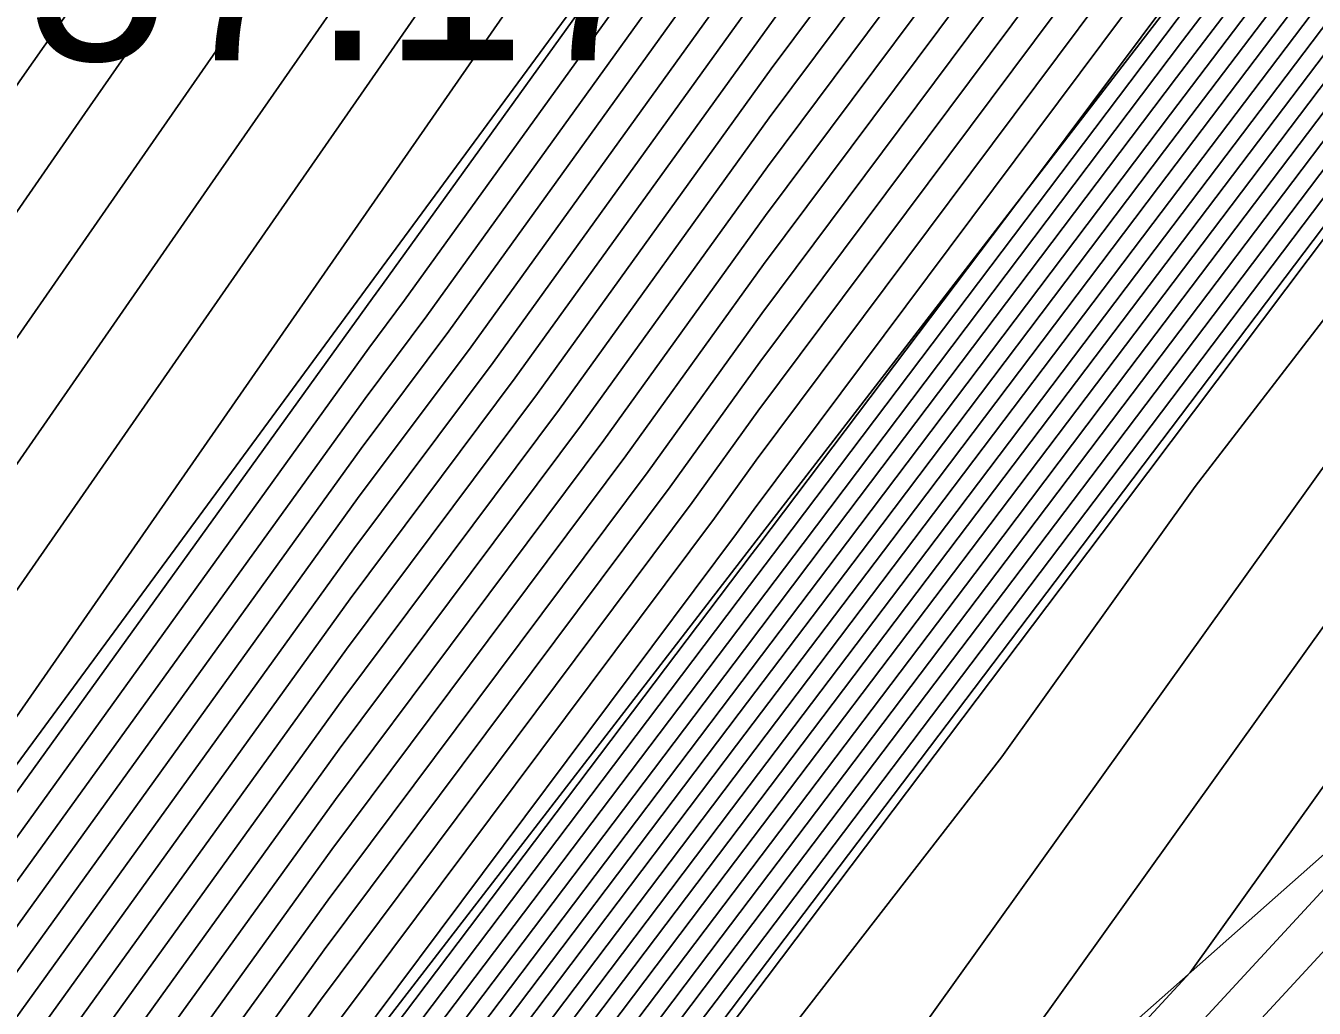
# Model space of a CAD drawing. Extents: x 2188792 to 2191981, y 386090 to 389710.
# Drawn here: x 2190462.29 to 2190479.1, y 388029.89 to 388042.7 of the extents above; entities that cross this region are included whole.
import ezdxf

# ---------------------------------------------------------------- set-up
doc = ezdxf.new("R2010")
doc.units = 0
for name, color, linetype in [('DTM Contours Major', 7, 'Continuous'), ('DTM Contours Minor', 7, 'Continuous'), ('Exist DTM Breakline', 7, 'Continuous'), ('Exist Roads EOT Cogo Elevation', 7, 'Continuous'), ('PH Exist DTM Breakline', 7, 'Continuous')]:
    doc.layers.add(name, color=color, linetype=linetype)

msp = doc.modelspace()

# ---------------------------------------------------------------- linework, layer by layer
at = {"layer": 'DTM Contours Major'}
for points in [[(2190439.517, 387988.718), (2190443.818, 387997.532), (2190444.465, 387998.602), (2190449.028, 388005.195), (2190449.754, 388006.395), (2190454.691, 388012.792), (2190455.357, 388013.891), (2190460.374, 388020.373), (2190461.003, 388021.203), (2190466.04, 388027.87), (2190466.561, 388028.559), (2190471.735, 388035.405), (2190472.142, 388035.944), (2190477.46, 388042.982), (2190477.747, 388043.361), (2190482.028, 388049.335), (2190482.15, 388049.495), (2190485.744, 388054.523), (2190486.518, 388055.621), (2190486.54, 388055.652), (2190490.811, 388061.708)], [(2190438.032, 387997.862), (2190441.127, 388002.426), (2190442.42, 388004.297), (2190445.526, 388008.877), (2190448.72, 388013.588), (2190450.004, 388015.258), (2190455.734, 388022.199), (2190457.087, 388023.956), (2190458.37, 388025.67), (2190462.456, 388031.342), (2190466.67, 388037.191), (2190467.813, 388038.72), (2190472.113, 388044.693), (2190473.157, 388046.091), (2190473.928, 388047.186), (2190478.284, 388053.237), (2190478.986, 388054.234), (2190482.994, 388059.681)], [(2190437.291, 387992.208), (2190440.149, 387998.095), (2190442.039, 388000.882), (2190444.918, 388005.046), (2190446.782, 388007.795), (2190448.699, 388010.623), (2190451.76, 388014.602), (2190455.238, 388018.815), (2190458.32, 388022.817), (2190461.24, 388026.719), (2190463.795, 388030.265), (2190466.429, 388033.922), (2190469.255, 388037.705), (2190471.991, 388041.504), (2190474.703, 388045.137), (2190476.705, 388047.982), (2190479.57, 388051.962), (2190481.496, 388054.696), (2190484.176, 388058.338)], [(2190439.235, 388003.263), (2190442.525, 388008.271), (2190445.33, 388012.371), (2190448.767, 388017.576), (2190454.9, 388024.819), (2190458.941, 388030.626), (2190461.469, 388034.33), (2190465.519, 388040.16), (2190469.259, 388045.545), (2190472.725, 388050.534), (2190477.918, 388058.151)], [(2190437.873, 387989.277), (2190442.266, 387998.327), (2190442.951, 387999.337), (2190447.416, 388005.796), (2190448.039, 388006.714), (2190448.679, 388007.658), (2190453.516, 388013.947), (2190454.742, 388015.432), (2190459.552, 388021.678), (2190464.111, 388027.769), (2190465.133, 388029.188), (2190466.188, 388030.652), (2190470.698, 388036.69), (2190471.869, 388038.315), (2190476.248, 388044.182), (2190479.482, 388048.777), (2190480.857, 388050.687), (2190484.007, 388055.159), (2190485.358, 388056.995)], [(2190439.109, 387984.639), (2190440.23, 387985.959), (2190441.836, 387989.666), (2190444.626, 387995.382), (2190446.771, 387998.933), (2190449.748, 388003.235), (2190451.93, 388006.842), (2190455.17, 388011.041), (2190457.299, 388014.553), (2190460.611, 388018.832), (2190462.764, 388021.676), (2190466.08, 388026.065), (2190468.17, 388028.826), (2190471.566, 388033.321), (2190473.589, 388035.994), (2190477.07, 388040.601), (2190479.022, 388043.18), (2190481.816, 388047.079), (2190483.521, 388049.295), (2190486.38, 388053.295), (2190488.012, 388055.412)], [(2190437.992, 387979.857), (2190439.736, 387982.468), (2190441.552, 387984.606), (2190444.155, 387990.614), (2190445.433, 387993.232), (2190449.077, 387999.265), (2190450.469, 388001.276), (2190454.105, 388007.29), (2190455.65, 388009.291), (2190459.241, 388015.214), (2190460.848, 388017.291), (2190464.525, 388022.15), (2190466.12, 388024.261), (2190469.779, 388029.094), (2190471.398, 388031.237), (2190475.036, 388036.044), (2190476.68, 388038.22), (2190480.296, 388042.998), (2190481.603, 388044.822), (2190484.893, 388049.095), (2190486.197, 388050.919), (2190489.489, 388055.191)], [(2190436.393, 387973.509), (2190440.087, 387979.883), (2190440.363, 387980.297), (2190442.875, 387983.254), (2190445.223, 387988.673), (2190447.014, 387991.316), (2190447.684, 387992.334), (2190451.537, 387998.911), (2190455.759, 388006.119), (2190460.408, 388014.054), (2190463.124, 388017.654), (2190466.834, 388022.412), (2190467.179, 388023.047), (2190471.263, 388028.317), (2190475.023, 388033.169), (2190477.546, 388036.694), (2190482.398, 388042.993), (2190486.84, 388048.499), (2190491.059, 388053.729)], [(2190422.481, 387951.95), (2190429.043, 387959.796), (2190436.952, 387971.104), (2190447.268, 387983.841), (2190451.88, 387990.273), (2190453.329, 387992.604), (2190458.4, 388001.094), (2190469.074, 388018.453), (2190471.164, 388021.914), (2190472.841, 388023.729), (2190485.612, 388037.553), (2190489.125, 388042.462)]]:
    msp.add_lwpolyline(points, dxfattribs=at)
at = {"layer": 'DTM Contours Minor'}
for points in [[(2190435.477, 388003.289), (2190448.001, 388021.597), (2190448.862, 388022.9), (2190450.397, 388024.714), (2190451.409, 388026.168), (2190461.443, 388040.868), (2190462.249, 388042.028), (2190462.993, 388043.099), (2190463.682, 388044.092), (2190478.618, 388065.998)], [(2190437.239, 388004.534), (2190447.333, 388019.29), (2190448.838, 388021.569), (2190451.523, 388024.74), (2190453.292, 388027.282), (2190461.45, 388039.234), (2190463.066, 388041.561), (2190464.56, 388043.711), (2190465.943, 388045.703), (2190478.443, 388064.036)], [(2190439.001, 388005.78), (2190446.665, 388016.984), (2190448.814, 388020.238), (2190452.649, 388024.766), (2190455.175, 388028.397), (2190461.456, 388037.599), (2190463.884, 388041.094), (2190466.126, 388044.322), (2190468.204, 388047.313), (2190478.268, 388062.075)], [(2190439.172, 387987.041), (2190439.981, 387988.908), (2190443.98, 387997.102), (2190444.926, 387998.668), (2190449.172, 388004.803), (2190450.189, 388006.484), (2190454.787, 388012.442), (2190455.745, 388014.024), (2190460.421, 388020.064), (2190461.355, 388021.298), (2190466.048, 388027.509), (2190466.883, 388028.612), (2190471.701, 388034.988), (2190472.432, 388035.954), (2190477.382, 388042.506), (2190478.002, 388043.325), (2190481.985, 388048.884), (2190482.425, 388049.455), (2190486.527, 388055.195), (2190486.831, 388055.589), (2190491.064, 388061.527)], [(2190439.437, 387986.77), (2190440.445, 387989.097), (2190444.141, 387996.672), (2190445.387, 387998.734), (2190449.316, 388004.411), (2190450.624, 388006.574), (2190454.883, 388012.092), (2190456.134, 388014.156), (2190460.469, 388019.756), (2190461.707, 388021.393), (2190466.056, 388027.148), (2190467.205, 388028.666), (2190471.667, 388034.571), (2190472.721, 388035.964), (2190477.304, 388042.029), (2190478.257, 388043.288), (2190481.943, 388048.433), (2190482.699, 388049.415), (2190486.49, 388054.72), (2190487.126, 388055.544), (2190491.033, 388061.025)], [(2190436.762, 387997.723), (2190440.58, 388003.353), (2190440.922, 388003.847), (2190444.772, 388009.526), (2190448.732, 388015.367), (2190448.951, 388015.651), (2190456.032, 388024.229), (2190456.348, 388024.64), (2190456.647, 388025.04), (2190461.653, 388031.988), (2190466.815, 388039.153), (2190466.947, 388039.329), (2190472.187, 388046.606), (2190472.23, 388046.664), (2190472.262, 388046.709), (2190474.838, 388050.288), (2190477.247, 388053.756), (2190477.569, 388054.228), (2190482.232, 388060.611)], [(2190438.859, 387985.508), (2190439.701, 387986.5), (2190440.909, 387989.287), (2190444.303, 387996.242), (2190445.848, 387998.801), (2190449.46, 388004.019), (2190451.059, 388006.663), (2190454.978, 388011.742), (2190456.522, 388014.288), (2190460.516, 388019.448), (2190462.06, 388021.487), (2190466.064, 388026.787), (2190467.527, 388028.719), (2190471.633, 388034.154), (2190473.01, 388035.974), (2190477.226, 388041.553), (2190478.512, 388043.252), (2190481.9, 388047.982), (2190482.973, 388049.375), (2190486.454, 388054.245), (2190487.421, 388055.5), (2190491.003, 388060.524)], [(2190437.185, 387997.77), (2190440.762, 388003.044), (2190441.421, 388003.997), (2190445.023, 388009.309), (2190448.728, 388014.774), (2190449.302, 388015.52), (2190455.933, 388023.552), (2190456.594, 388024.412), (2190457.221, 388025.25), (2190461.921, 388031.772), (2190466.767, 388038.499), (2190467.235, 388039.126), (2190472.162, 388045.968), (2190472.539, 388046.473), (2190472.817, 388046.868), (2190477.769, 388053.747), (2190477.981, 388054.049), (2190482.521, 388060.218)], [(2190437.991, 388002.806), (2190440.763, 388007.025), (2190445.998, 388014.678), (2190448.791, 388018.907), (2190453.774, 388024.793), (2190457.058, 388029.512), (2190461.463, 388035.965), (2190464.701, 388040.627), (2190467.693, 388044.933), (2190470.464, 388048.924), (2190478.093, 388060.113)], [(2190437.609, 387997.816), (2190440.945, 388002.735), (2190441.921, 388004.147), (2190445.274, 388009.093), (2190448.724, 388014.181), (2190449.653, 388015.389), (2190455.833, 388022.876), (2190456.841, 388024.184), (2190457.795, 388025.46), (2190462.188, 388031.557), (2190466.719, 388037.845), (2190467.524, 388038.923), (2190472.138, 388045.33), (2190472.848, 388046.282), (2190473.373, 388047.027), (2190478.026, 388053.492), (2190478.483, 388054.141), (2190482.758, 388059.95)], [(2190438.984, 387985.074), (2190439.966, 387986.229), (2190441.372, 387989.476), (2190444.464, 387995.812), (2190446.309, 387998.867), (2190449.604, 388003.627), (2190451.494, 388006.753), (2190455.074, 388011.392), (2190456.911, 388014.421), (2190460.564, 388019.14), (2190462.412, 388021.582), (2190466.072, 388026.426), (2190467.848, 388028.773), (2190471.6, 388033.738), (2190473.3, 388035.984), (2190477.148, 388041.077), (2190478.767, 388043.216), (2190481.858, 388047.53), (2190483.247, 388049.335), (2190486.417, 388053.77), (2190487.717, 388055.456), (2190490.972, 388060.023)], [(2190438.455, 387997.909), (2190441.31, 388002.117), (2190442.92, 388004.447), (2190445.777, 388008.661), (2190448.716, 388012.995), (2190450.355, 388015.127), (2190455.635, 388021.522), (2190457.334, 388023.728), (2190458.944, 388025.879), (2190462.724, 388031.126), (2190466.622, 388036.537), (2190468.101, 388038.517), (2190472.089, 388044.055), (2190473.466, 388045.9), (2190474.483, 388047.345), (2190478.541, 388052.982), (2190479.488, 388054.326), (2190483.231, 388059.412)], [(2190438.879, 387997.955), (2190441.492, 388001.808), (2190443.42, 388004.597), (2190446.028, 388008.444), (2190448.712, 388012.402), (2190450.707, 388014.996), (2190455.536, 388020.846), (2190457.58, 388023.5), (2190459.518, 388026.089), (2190462.991, 388030.911), (2190466.574, 388035.883), (2190468.39, 388038.314), (2190472.064, 388043.417), (2190473.775, 388045.709), (2190475.039, 388047.504), (2190478.798, 388052.727), (2190479.99, 388054.419), (2190483.467, 388059.144)], [(2190439.302, 387998.002), (2190441.674, 388001.499), (2190443.919, 388004.747), (2190446.279, 388008.228), (2190448.707, 388011.809), (2190451.058, 388014.865), (2190455.437, 388020.169), (2190457.827, 388023.272), (2190460.092, 388026.299), (2190463.259, 388030.696), (2190466.526, 388035.229), (2190468.678, 388038.111), (2190472.04, 388042.779), (2190474.084, 388045.518), (2190475.594, 388047.664), (2190479.056, 388052.472), (2190480.492, 388054.511), (2190483.703, 388058.875)], [(2190437.175, 387992.794), (2190439.726, 387998.048), (2190441.857, 388001.191), (2190444.419, 388004.896), (2190446.531, 388008.012), (2190448.703, 388011.216), (2190451.409, 388014.733), (2190455.337, 388019.492), (2190458.073, 388023.045), (2190460.666, 388026.509), (2190463.527, 388030.48), (2190466.477, 388034.575), (2190468.967, 388037.908), (2190472.015, 388042.142), (2190474.394, 388045.328), (2190476.15, 388047.823), (2190479.313, 388052.217), (2190480.994, 388054.604), (2190483.94, 388058.607)], [(2190437.408, 387991.621), (2190440.572, 387998.141), (2190442.222, 388000.573), (2190445.418, 388005.196), (2190447.033, 388007.579), (2190448.695, 388010.03), (2190452.112, 388014.471), (2190455.139, 388018.139), (2190458.566, 388022.589), (2190461.814, 388026.929), (2190464.062, 388030.05), (2190466.381, 388033.268), (2190469.544, 388037.502), (2190471.966, 388040.866), (2190475.012, 388044.946), (2190477.261, 388048.141), (2190479.828, 388051.707), (2190481.998, 388054.789), (2190484.413, 388058.069)], [(2190437.524, 387991.035), (2190440.996, 387998.187), (2190442.404, 388000.264), (2190445.918, 388005.346), (2190447.285, 388007.363), (2190448.691, 388009.437), (2190452.463, 388014.34), (2190455.04, 388017.462), (2190458.813, 388022.361), (2190462.388, 388027.139), (2190464.33, 388029.834), (2190466.333, 388032.614), (2190469.833, 388037.299), (2190471.942, 388040.228), (2190475.321, 388044.755), (2190477.816, 388048.3), (2190480.085, 388051.452), (2190482.501, 388054.881), (2190484.649, 388057.801)], [(2190437.64, 387990.449), (2190441.419, 387998.234), (2190442.586, 387999.955), (2190446.417, 388005.496), (2190447.536, 388007.146), (2190448.687, 388008.844), (2190452.814, 388014.209), (2190454.941, 388016.785), (2190459.059, 388022.133), (2190462.962, 388027.349), (2190464.598, 388029.619), (2190466.284, 388031.96), (2190470.121, 388037.096), (2190471.917, 388039.59), (2190475.63, 388044.564), (2190478.372, 388048.459), (2190480.342, 388051.197), (2190483.003, 388054.974), (2190484.886, 388057.532)], [(2190437.757, 387989.863), (2190441.843, 387998.28), (2190442.769, 387999.646), (2190446.917, 388005.646), (2190447.787, 388006.93), (2190448.683, 388008.251), (2190453.165, 388014.078), (2190454.841, 388016.109), (2190459.306, 388021.905), (2190463.536, 388027.559), (2190464.865, 388029.404), (2190466.236, 388031.306), (2190470.41, 388036.893), (2190471.893, 388038.953), (2190475.939, 388044.373), (2190478.927, 388048.618), (2190480.6, 388050.942), (2190483.505, 388055.066), (2190485.122, 388057.264)], [(2190437.99, 387988.691), (2190442.689, 387998.373), (2190443.134, 387999.028), (2190447.916, 388005.946), (2190448.29, 388006.498), (2190448.675, 388007.065), (2190453.868, 388013.816), (2190454.643, 388014.755), (2190459.799, 388021.45), (2190464.685, 388027.979), (2190465.401, 388028.973), (2190466.14, 388029.998), (2190470.987, 388036.487), (2190471.844, 388037.677), (2190476.557, 388043.991), (2190480.038, 388048.936), (2190481.114, 388050.432), (2190484.509, 388055.251), (2190485.595, 388056.726)], [(2190438.438, 387988.789), (2190443.113, 387998.42), (2190443.316, 387998.719), (2190448.416, 388006.096), (2190448.541, 388006.281), (2190448.67, 388006.472), (2190454.219, 388013.685), (2190454.544, 388014.078), (2190460.045, 388021.222), (2190465.259, 388028.189), (2190465.669, 388028.758), (2190466.091, 388029.344), (2190471.276, 388036.284), (2190471.82, 388037.039), (2190476.867, 388043.8), (2190480.593, 388049.095), (2190481.372, 388050.177), (2190485.011, 388055.344), (2190485.831, 388056.458)], [(2190436.338, 387997.677), (2190440.398, 388003.662), (2190440.422, 388003.697), (2190441.77, 388005.685), (2190444.287, 388009.516), (2190444.662, 388010.065), (2190448.744, 388016.245), (2190456.026, 388024.846), (2190460.824, 388031.741), (2190461.476, 388032.696), (2190466.336, 388039.693), (2190470.826, 388046.156), (2190474.986, 388052.145), (2190477.744, 388056.19)], [(2190438.59, 387988.339), (2190443.495, 387998.392), (2190443.542, 387998.469), (2190448.74, 388005.978), (2190448.883, 388006.216), (2190454.499, 388013.493), (2190454.58, 388013.627), (2190460.279, 388020.989), (2190460.298, 388021.014), (2190461.174, 388022.173), (2190465.833, 388028.399), (2190465.936, 388028.542), (2190466.043, 388028.69), (2190471.564, 388036.081), (2190471.795, 388036.402), (2190477.176, 388043.61), (2190481.149, 388049.254), (2190481.629, 388049.922), (2190485.513, 388055.436), (2190486.068, 388056.189)], [(2190439.053, 387988.528), (2190443.657, 387997.962), (2190444.003, 387998.535), (2190448.884, 388005.586), (2190449.319, 388006.305), (2190454.595, 388013.142), (2190454.969, 388013.759), (2190460.327, 388020.681), (2190460.651, 388021.109), (2190466.032, 388028.231), (2190466.24, 388028.505), (2190471.768, 388035.822), (2190471.853, 388035.934), (2190475.541, 388040.815), (2190477.485, 388043.419), (2190481.704, 388049.413), (2190481.887, 388049.667), (2190486.015, 388055.529), (2190486.304, 388055.921)], [(2190439.235, 387984.205), (2190440.495, 387985.688), (2190442.3, 387989.855), (2190444.787, 387994.952), (2190447.232, 387999), (2190449.892, 388002.843), (2190452.365, 388006.932), (2190455.266, 388010.691), (2190457.687, 388014.685), (2190460.658, 388018.523), (2190463.116, 388021.771), (2190466.088, 388025.704), (2190468.492, 388028.88), (2190471.532, 388032.904), (2190473.878, 388036.004), (2190476.992, 388040.124), (2190479.277, 388043.143), (2190481.773, 388046.628), (2190483.796, 388049.255), (2190486.343, 388052.819), (2190488.307, 388055.368)], [(2190439.36, 387983.771), (2190440.759, 387985.418), (2190442.764, 387990.045), (2190444.949, 387994.522), (2190447.693, 387999.066), (2190450.036, 388002.452), (2190452.8, 388007.021), (2190455.362, 388010.341), (2190458.076, 388014.817), (2190460.706, 388018.215), (2190463.469, 388021.866), (2190466.096, 388025.343), (2190468.814, 388028.934), (2190471.499, 388032.487), (2190474.168, 388036.014), (2190476.914, 388039.648), (2190479.532, 388043.107), (2190481.731, 388046.176), (2190484.07, 388049.215), (2190486.307, 388052.344), (2190488.603, 388055.324)], [(2190439.485, 387983.337), (2190441.023, 387985.147), (2190443.228, 387990.235), (2190445.11, 387994.092), (2190448.154, 387999.132), (2190450.18, 388002.06), (2190453.235, 388007.111), (2190455.458, 388009.991), (2190458.464, 388014.95), (2190460.753, 388017.907), (2190463.821, 388021.96), (2190466.104, 388024.982), (2190469.135, 388028.987), (2190471.465, 388032.07), (2190474.457, 388036.024), (2190476.836, 388039.172), (2190479.787, 388043.071), (2190481.688, 388045.725), (2190484.344, 388049.175), (2190486.27, 388051.869), (2190488.898, 388055.28)], [(2190438.411, 387979.862), (2190439.862, 387982.034), (2190441.817, 387984.336), (2190444.619, 387990.803), (2190445.595, 387992.802), (2190449.538, 387999.331), (2190450.613, 388000.884), (2190454.541, 388007.379), (2190455.746, 388008.94), (2190459.629, 388015.347), (2190460.895, 388016.982), (2190464.878, 388022.244), (2190466.128, 388023.9), (2190470.101, 388029.148), (2190471.364, 388030.82), (2190475.325, 388036.054), (2190476.602, 388037.743), (2190480.551, 388042.962), (2190481.561, 388044.371), (2190485.167, 388049.055), (2190486.16, 388050.444), (2190489.784, 388055.147)], [(2190438.83, 387979.867), (2190439.987, 387981.599), (2190442.081, 387984.065), (2190445.083, 387990.993), (2190445.756, 387992.373), (2190449.999, 387999.398), (2190450.757, 388000.492), (2190454.976, 388007.469), (2190455.842, 388008.59), (2190460.017, 388015.479), (2190460.943, 388016.674), (2190465.23, 388022.339), (2190466.137, 388023.539), (2190470.422, 388029.201), (2190471.33, 388030.403), (2190475.614, 388036.064), (2190476.524, 388037.267), (2190480.806, 388042.926), (2190481.519, 388043.92), (2190485.441, 388049.015), (2190486.123, 388049.969), (2190490.08, 388055.103)], [(2190439.611, 387982.902), (2190441.288, 387984.877), (2190443.692, 387990.424), (2190445.272, 387993.662), (2190448.615, 387999.199), (2190450.325, 388001.668), (2190453.67, 388007.2), (2190455.554, 388009.641), (2190458.852, 388015.082), (2190460.801, 388017.599), (2190464.173, 388022.055), (2190466.112, 388024.621), (2190469.457, 388029.041), (2190471.431, 388031.653), (2190474.746, 388036.034), (2190476.758, 388038.696), (2190480.042, 388043.034), (2190481.646, 388045.274), (2190484.618, 388049.135), (2190486.233, 388051.394), (2190489.193, 388055.236)], [(2190439.249, 387979.872), (2190440.112, 387981.165), (2190442.346, 387983.795), (2190445.547, 387991.182), (2190445.918, 387991.943), (2190450.46, 387999.464), (2190450.901, 388000.1), (2190455.411, 388007.558), (2190455.937, 388008.24), (2190460.406, 388015.611), (2190460.99, 388016.366), (2190465.582, 388022.433), (2190466.145, 388023.178), (2190470.744, 388029.255), (2190471.297, 388029.986), (2190475.904, 388036.074), (2190476.446, 388036.791), (2190481.061, 388042.889), (2190481.476, 388043.468), (2190485.715, 388048.975), (2190486.086, 388049.494), (2190490.375, 388055.059)], [(2190439.668, 387979.878), (2190440.238, 387980.731), (2190442.61, 387983.524), (2190446.011, 387991.372), (2190446.079, 387991.513), (2190450.922, 387999.53), (2190451.045, 387999.709), (2190455.846, 388007.648), (2190456.033, 388007.89), (2190460.794, 388015.743), (2190461.037, 388016.058), (2190465.934, 388022.528), (2190466.153, 388022.817), (2190471.066, 388029.309), (2190471.263, 388029.569), (2190476.193, 388036.084), (2190476.368, 388036.315), (2190481.316, 388042.853), (2190481.434, 388043.017), (2190485.989, 388048.935), (2190486.05, 388049.019), (2190490.513, 388054.811)], [(2190435.376, 387971.909), (2190440.54, 387979.076), (2190440.714, 387980.128), (2190443.139, 387982.983), (2190444.067, 387985.125), (2190448.176, 387991.188), (2190449.713, 387993.524), (2190452.25, 387997.854), (2190455.03, 388002.6), (2190458.091, 388007.825), (2190466.157, 388018.515), (2190468.19, 388021.822), (2190468.337, 388022.065), (2190469.353, 388023.165), (2190469.971, 388024.302), (2190471.305, 388026.023), (2190472.533, 388027.609), (2190479.862, 388037.847), (2190484.022, 388043.247), (2190487.83, 388047.968), (2190491.446, 388052.452)], [(2190434.33, 387970.279), (2190441.587, 387980.351), (2190444.865, 387984.459), (2190449.338, 387991.06), (2190451.742, 387994.713), (2190452.963, 387996.797), (2190454.301, 387999.082), (2190455.774, 388001.596), (2190459.656, 388006.741), (2190468.411, 388020.98), (2190469.044, 388022.027), (2190471.547, 388024.737), (2190473.417, 388026.762), (2190482.178, 388039.001), (2190485.645, 388043.502), (2190488.819, 388047.437)], [(2190421.177, 387953.704), (2190431.258, 387966.392), (2190431.735, 387966.874), (2190431.903, 387967.058), (2190432.546, 387967.74), (2190433.284, 387968.65), (2190436.607, 387973.261), (2190449.349, 387989.234), (2190450.5, 387990.932), (2190453.155, 387994.968), (2190453.614, 387995.705), (2190453.79, 387996), (2190468.632, 388020.138), (2190469.751, 388021.99), (2190471.979, 388024.401), (2190477.482, 388030.359), (2190484.493, 388040.155), (2190487.269, 388043.757), (2190489.809, 388046.907)], [(2190420.232, 387951.855), (2190426.623, 387959.899), (2190431.949, 387966.267), (2190433.013, 387967.789), (2190449.466, 387988.103), (2190451.289, 387990.645), (2190453.472, 387994.154), (2190456.095, 387998.547), (2190468.853, 388019.295), (2190470.457, 388021.952), (2190472.41, 388024.065), (2190481.547, 388033.956), (2190486.809, 388041.308), (2190488.892, 388044.012)]]:
    msp.add_lwpolyline(points, dxfattribs=at)
at = {"layer": 'Exist DTM Breakline'}
msp.add_lwpolyline([(2190531.414, 387983.348), (2190523.321, 387982.244), (2190518.205, 387990.72), (2190532.706, 388005.307), (2190545.06, 388009.51), (2190544.98, 388025.171), (2190553.65, 388044.533), (2190565.286, 388076.436), (2190564.881, 388091.069), (2190553.516, 388090.538), (2190520.701, 388063.835), (2190493.776, 388044.778), (2190468.123, 388022.077), (2190450.903, 387990.888), (2190420.065, 387951.529), (2190427.502, 387947.08), (2190422.045, 387940.172), (2190405.691, 387955.628), (2190413.085, 387959.873)], dxfattribs=at)
at = {"layer": 'PH Exist DTM Breakline'}
for points in [[(2190542.705, 388142.511), (2190537.795, 388135.941), (2190532.885, 388129.37), (2190527.349, 388121.554), (2190521.813, 388113.737), (2190516.277, 388105.92), (2190511.375, 388099.404), (2190506.473, 388092.887), (2190501.57, 388086.37), (2190496.668, 388079.853), (2190491.888, 388073.382), (2190487.107, 388066.911), (2190482.326, 388060.44), (2190477.546, 388053.969), (2190472.19, 388046.689), (2190466.834, 388039.408), (2190461.478, 388032.128), (2190456.122, 388024.848)], [(2190520.752, 388094.857), (2190515.544, 388087.941), (2190510.336, 388081.025), (2190505.128, 388074.108), (2190499.919, 388067.192), (2190495.294, 388061.104), (2190490.668, 388055.015), (2190486.043, 388048.927), (2190481.417, 388042.839), (2190476.331, 388036.088), (2190471.244, 388029.338), (2190466.158, 388022.588), (2190461.071, 388015.838), (2190456.086, 388007.697), (2190451.101, 387999.556), (2190446.116, 387991.415), (2190443.312, 387982.806)], [(2190491.077, 388061.747), (2190486.561, 388055.629), (2190482.044, 388049.511), (2190477.527, 388043.392), (2190471.777, 388035.931), (2190466.027, 388028.47), (2190460.276, 388021.008), (2190454.472, 388013.59), (2190448.668, 388006.172), (2190443.47, 387998.459), (2190438.099, 387988.139), (2190432.436, 387979.788), (2190426.734, 387972.288), (2190423.97, 387967.04)]]:
    msp.add_lwpolyline(points, dxfattribs=at)

# ---------------------------------------------------------------- texts
at = {"layer": 'Exist Roads EOT Cogo Elevation'}
msp.add_text('57.17', height=2.5, dxfattribs=at).set_placement((2190462.305, 388042.253))

doc.saveas('drawing.dxf')
